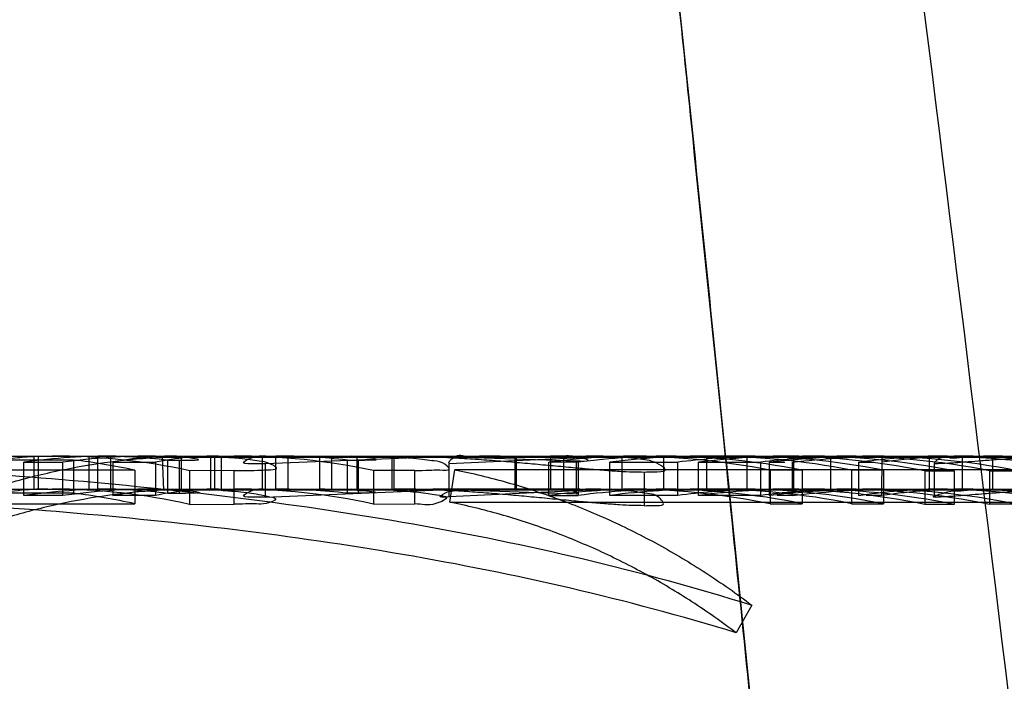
# Model space of a CAD drawing. Header units: millimetres. Extents: x 0 to 297, y 0 to 210.
# Tile 303 of 446: x 141.823 to 141.9034, y 161.3519 to 161.4059. Entities that reach past the tile are written whole.
import ezdxf

# ---------------------------------------------------------------- set-up
doc = ezdxf.new("R2010")
doc.units = ezdxf.units.MM
doc.header["$LTSCALE"] = 16.335
doc.layers.add('INTFCLR_144815', color=7, linetype='CONTINUOUS')

msp = doc.modelspace()

# ---------------------------------------------------------------- linework, layer by layer
at = {"layer": 'INTFCLR_144815', "color": 9, "linetype": 'Continuous'}
for p, q in [((141.7716501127, 161.3702885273), (141.936151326, 161.3702885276)), ((141.8304484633, 161.3675879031), (141.8304484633, 161.3702879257)), ((141.8449191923, 161.3675881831), (141.8449191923, 161.3702881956)), ((141.8663538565, 161.3702885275), (141.8663538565, 161.3675885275)), ((141.8674223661, 161.3675885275), (141.8674223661, 161.3702885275)), ((141.8721705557, 161.3702885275), (141.8721705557, 161.3675885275)), ((141.8755897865, 161.3675885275), (141.8755897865, 161.3702885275)), ((141.836031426, 161.3699501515), (141.836031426, 161.3672374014)), ((141.8506357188, 161.3699599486), (141.8506357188, 161.3672475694)), ((141.8977017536, 161.3669260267), (141.8977017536, 161.3696501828)), ((141.8404991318, 161.3663503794), (141.8404991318, 161.369095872)), ((141.8552703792, 161.3663746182), (141.8552703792, 161.3691192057)), ((141.8216636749, 161.3675885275), (141.830836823, 161.3675885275)), ((141.8340731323, 161.3675885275), (141.8357913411, 161.3675885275)), ((141.8359799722, 161.3675885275), (141.8444100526, 161.3675885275)), ((141.8479132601, 161.3675885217), (141.8553751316, 161.3675885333)), ((141.8687328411, 161.3675885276), (141.8567434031, 161.3675885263)), ((141.8692309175, 161.3675885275), (141.8741947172, 161.3675885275)), ((141.8749857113, 161.3675885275), (141.8792841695, 161.3675885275)), ((141.8815479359, 161.3675885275), (141.8866203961, 161.3675885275)), ((141.8869265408, 161.3675885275), (141.8971820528, 161.3675885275)), ((141.8992848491, 161.3675885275), (141.9090277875, 161.3675885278))]:
    msp.add_line(p, q, dxfattribs=at)
at = {"layer": 'INTFCLR_144815', "color": 6, "linetype": 'Continuous'}
for p, q in [((141.8241910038, 161.3675885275), (141.8241910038, 161.3702885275)), ((141.8245115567, 161.3702885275), (141.8245115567, 161.3675885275)), ((141.8286386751, 161.3702885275), (141.8286386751, 161.3675885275)), ((141.8293732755, 161.3675878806), (141.8293732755, 161.3702879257)), ((141.8304484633, 161.3702879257), (141.8297316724, 161.3702879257)), ((141.8361917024, 161.3701955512), (141.8304484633, 161.3702879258)), ((141.8346253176, 161.370204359), (141.8347362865, 161.3675074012)), ((141.8346253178, 161.370204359), (141.9214236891, 161.3702043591)), ((141.8359799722, 161.3702885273), (141.8394573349, 161.3701949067)), ((141.8361917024, 161.3701955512), (141.8361917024, 161.36749206)), ((141.8386149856, 161.3675885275), (141.8386149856, 161.3702885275)), ((141.8389155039, 161.3702885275), (141.8389155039, 161.3675885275)), ((141.8394573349, 161.3701949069), (141.8394573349, 161.3674913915)), ((141.8428088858, 161.3702885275), (141.8428088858, 161.3675885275)), ((141.8586810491, 161.3702885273), (141.843066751, 161.3696467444)), ((141.8439107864, 161.3675881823), (141.8439107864, 161.3702881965)), ((141.8449191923, 161.3702881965), (141.8439107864, 161.3702881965)), ((141.8505288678, 161.3701997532), (141.8449191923, 161.370288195)), ((141.8474810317, 161.3702803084), (141.847913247, 161.3702885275)), ((141.8474810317, 161.3702803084), (141.8474810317, 161.3675799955)), ((141.8484961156, 161.3701991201), (141.8475167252, 161.3702051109)), ((141.8484961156, 161.3701991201), (141.8475167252, 161.3702051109)), ((141.8553751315, 161.3702885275), (141.8484961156, 161.3701991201)), ((141.8484961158, 161.3674957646), (141.8484961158, 161.3701991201)), ((141.8535540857, 161.3701997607), (141.8501198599, 161.3702885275)), ((141.8505288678, 161.3701997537), (141.8505288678, 161.3674964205)), ((141.8505663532, 161.3675885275), (141.8505663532, 161.3702885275)), ((141.8533979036, 161.3702885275), (141.8533979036, 161.3675885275)), ((141.8535540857, 161.3701997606), (141.8535540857, 161.3674964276)), ((141.8567434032, 161.3702885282), (141.8684772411, 161.3698876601)), ((141.8580795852, 161.3696665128), (141.8712911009, 161.3702885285)), ((141.8634686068, 161.3675885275), (141.8634686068, 161.3702885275)), ((141.8687328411, 161.3702885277), (141.8635423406, 161.3702036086)), ((141.8648855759, 161.3702885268), (141.8635423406, 161.3702036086)), ((141.8648855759, 161.3702885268), (141.8635423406, 161.3702036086)), ((141.8635423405, 161.3702036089), (141.8635423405, 161.3675004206)), ((141.882378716, 161.3702414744), (141.8790796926, 161.3702414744)), ((141.8790796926, 161.370240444), (141.8790796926, 161.3675386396)), ((141.882378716, 161.3702414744), (141.882378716, 161.3675397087)), ((141.8892066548, 161.3702411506), (141.8861814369, 161.3702411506)), ((141.8861814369, 161.3702400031), (141.8861814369, 161.3675381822)), ((141.8892066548, 161.3702411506), (141.8892066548, 161.3675393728)), ((141.8934030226, 161.370260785), (141.8933829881, 161.3670625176)), ((141.8934030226, 161.370260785), (141.89727637, 161.370260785)), ((141.89727637, 161.3702606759), (141.89727637, 161.3675596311)), ((141.899947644, 161.3702885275), (141.899947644, 161.3675885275)), ((141.9024653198, 161.3675885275), (141.9024653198, 161.3702885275)), ((141.820628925, 161.3699666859), (141.8273805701, 161.3699666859)), ((141.8233352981, 161.3670613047), (141.8233352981, 161.369780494)), ((141.8233352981, 161.3697769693), (141.8265207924, 161.3697769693)), ((141.8265207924, 161.367057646), (141.8265207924, 161.3697769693)), ((141.8273805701, 161.3699616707), (141.8273805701, 161.3672493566)), ((141.8305944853, 161.369781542), (141.8305944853, 161.3670623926)), ((141.8305944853, 161.369781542), (141.8340738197, 161.369781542)), ((141.8340738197, 161.3697868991), (141.8340738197, 161.3670679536)), ((141.8350898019, 161.3699496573), (141.836031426, 161.3699501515)), ((141.8350898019, 161.3672368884), (141.8350898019, 161.3699496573)), ((141.8430667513, 161.3669224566), (141.8430667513, 161.3696467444)), ((141.8497541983, 161.3699598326), (141.8506357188, 161.3699599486)), ((141.8497541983, 161.3672474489), (141.8497541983, 161.3699598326)), ((141.8580795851, 161.3669429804), (141.8580795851, 161.3696665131)), ((141.8686068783, 161.3697861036), (141.8662027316, 161.3697861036)), ((141.8662027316, 161.3670669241), (141.8662027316, 161.3697859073)), ((141.8684772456, 161.3671725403), (141.8684772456, 161.36988766)), ((141.8686068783, 161.3697862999), (141.8686068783, 161.3670673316)), ((141.8711793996, 161.367063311), (141.8711793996, 161.3697824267)), ((141.8711793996, 161.3697792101), (141.876749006, 161.3697792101)), ((141.876749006, 161.3670599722), (141.876749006, 161.3697792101)), ((141.878428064, 161.3670641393), (141.878428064, 161.3697832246)), ((141.878428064, 161.3697801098), (141.8835235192, 161.3697801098)), ((141.8835235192, 161.3670609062), (141.8835235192, 161.3697801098)), ((141.8842405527, 161.367065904), (141.8842405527, 161.3697849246)), ((141.8842405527, 161.3697770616), (141.8854917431, 161.3697770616)), ((141.8861171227, 161.3670577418), (141.8861171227, 161.3697770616)), ((141.8915064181, 161.3697745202), (141.8915064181, 161.3670551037)), ((141.8915064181, 161.3697745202), (141.8927573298, 161.3697745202)), ((141.8324092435, 161.3691381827), (141.8220847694, 161.3691381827)), ((141.8324092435, 161.3691381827), (141.8324092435, 161.3663943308)), ((141.8404991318, 161.369095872), (141.8368661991, 161.3690859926)), ((141.8368661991, 161.3690859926), (141.8368661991, 161.3663401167)), ((141.8552703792, 161.3691192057), (141.8518845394, 161.3691093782)), ((141.8518845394, 161.3691093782), (141.8518845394, 161.3663644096)), ((141.8581189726, 161.3665126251), (141.8585216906, 161.3691722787)), ((141.9490168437, 161.3691722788), (141.8585216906, 161.3691722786)), ((141.8740001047, 161.3689813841), (141.8740001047, 161.3662314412)), ((141.8868959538, 161.3691283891), (141.8842914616, 161.3691283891)), ((141.8842914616, 161.36912174), (141.8842914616, 161.3663772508)), ((141.8868959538, 161.3691283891), (141.8868959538, 161.3663841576)), ((141.8909228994, 161.36913509), (141.8909228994, 161.3663911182)), ((141.8935273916, 161.3691283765), (141.8909228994, 161.3691283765)), ((141.8935273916, 161.3691283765), (141.8935273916, 161.3663841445)), ((141.8969023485, 161.3690773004), (141.8969023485, 161.3663310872)), ((141.8969023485, 161.3690770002), (141.8993064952, 161.3690770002)), ((141.8993064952, 161.3690770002), (141.8993064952, 161.3663307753)), ((141.902186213, 161.3690890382), (141.9044567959, 161.3690890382)), ((141.902186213, 161.3690864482), (141.902186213, 161.36634059)), ((141.8273805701, 161.3672545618), (141.820628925, 161.3672545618)), ((141.8265207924, 161.367057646), (141.8233352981, 161.367057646)), ((141.8293732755, 161.3675878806), (141.8304484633, 161.3675878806)), ((141.8361917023, 161.3674920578), (141.8304484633, 161.3675879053)), ((141.8340738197, 161.3670623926), (141.8305944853, 161.3670623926)), ((141.830836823, 161.3675885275), (141.8340731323, 161.3675885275)), ((141.921551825, 161.3675074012), (141.8347362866, 161.3675074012)), ((141.836031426, 161.3672374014), (141.8350898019, 161.3672368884)), ((141.8357913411, 161.3675885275), (141.8359799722, 161.3675885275)), ((141.8394573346, 161.3674913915), (141.835979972, 161.3675885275)), ((141.8430667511, 161.3669224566), (141.8586810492, 161.3675885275)), ((141.8439107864, 161.3675881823), (141.8449191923, 161.3675881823)), ((141.8444100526, 161.3675885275), (141.8479132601, 161.3675885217)), ((141.8449191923, 161.3675881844), (141.8505288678, 161.3674964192)), ((141.8474238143, 161.3675644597), (141.8484961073, 161.3674957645)), ((141.8474238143, 161.3675644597), (141.8484961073, 161.3674957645)), ((141.84791326, 161.3675885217), (141.8474810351, 161.3675799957)), ((141.8484961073, 161.3674957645), (141.8553751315, 161.3675885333)), ((141.8506357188, 161.3672475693), (141.8497541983, 161.3672474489)), ((141.8535540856, 161.3674964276), (141.8501198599, 161.3675885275)), ((141.8553751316, 161.3675885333), (141.8567434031, 161.3675885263)), ((141.8684772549, 161.3671725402), (141.8567434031, 161.3675885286)), ((141.8712911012, 161.3675885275), (141.8580795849, 161.3669429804)), ((141.863492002, 161.3675098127), (141.8644293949, 161.3675863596)), ((141.863492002, 161.3675098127), (141.8644293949, 161.3675863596)), ((141.8635423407, 161.3675004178), (141.8687328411, 161.3675885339)), ((141.8662027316, 161.3670671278), (141.8686068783, 161.3670671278)), ((141.8687328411, 161.3675885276), (141.8692309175, 161.3675885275)), ((141.876749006, 161.3670599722), (141.8711793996, 161.3670599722)), ((141.8741947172, 161.3675885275), (141.8749857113, 161.3675885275)), ((141.8835235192, 161.3670609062), (141.878428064, 161.3670609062)), ((141.8790796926, 161.3675397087), (141.882378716, 161.3675397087)), ((141.8792841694, 161.3675885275), (141.8815479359, 161.3675885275)), ((141.8861171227, 161.3670577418), (141.8848662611, 161.3670577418)), ((141.8861814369, 161.3675393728), (141.8892066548, 161.3675393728)), ((141.8866203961, 161.3675885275), (141.8869265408, 161.3675885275)), ((141.8933829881, 161.3670551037), (141.8921322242, 161.3670551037)), ((141.89727637, 161.3675597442), (141.8934030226, 161.3675597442)), ((141.8971820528, 161.3675885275), (141.8992848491, 161.3675885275)), ((141.8220847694, 161.3663943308), (141.8324092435, 161.3663943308)), ((141.8368661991, 161.3663401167), (141.8404991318, 161.3663503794)), ((141.8518845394, 161.3663644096), (141.8552703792, 161.3663746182)), ((141.8581189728, 161.3665126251), (141.948551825, 161.3665126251)), ((141.8842914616, 161.3663841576), (141.8868959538, 161.3663841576)), ((141.8909228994, 161.3663841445), (141.8935273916, 161.3663841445)), ((141.8993064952, 161.3663307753), (141.8969023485, 161.3663307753)), ((141.9044567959, 161.3663432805), (141.902186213, 161.3663432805)), ((141.8827812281, 161.3581111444), (141.8815016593, 161.3558512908))]:
    msp.add_line(p, q, dxfattribs=at)
for centre, radius, start, end in [((141.8308418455, 161.3145802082), 0.0557083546, 90.0051656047, 97.74400581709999), ((141.8256350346, 161.3172479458), 0.0530405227, 77.77531255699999, 89.9900392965), ((141.8340724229, 161.3146766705), 0.0556118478, 89.99926914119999, 97.8044007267), ((141.8291145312, 161.3174419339), 0.0528466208, 83.5077869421, 89.7194708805), ((141.835815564, 161.3434396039), 0.0268491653, 90.0516917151, 101.2131780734), ((141.8392549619, 161.3432895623), 0.0269988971, 90.02176697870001, 101.0637060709), ((141.8404743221, 161.3144993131), 0.0557891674, 78.19841133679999, 89.99218428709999), ((141.8437170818, 161.3146850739), 0.0556034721, 83.76685411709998, 89.8003995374), ((141.8741974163, 161.3064570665), 0.0638314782, 90.00242283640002, 97.19500553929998), ((141.8765968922, 161.3064818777), 0.0638066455, 90.00100693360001, 97.19359067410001), ((141.8792865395, 161.305103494), 0.0651850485, 90.00208323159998, 97.14444278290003), ((141.8723076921, 161.3081683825), 0.0621201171, 78.8771953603, 89.99564603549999), ((141.8749747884, 161.3081143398), 0.0621742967, 78.94577517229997, 89.98993415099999), ((141.8848277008, 161.3051367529), 0.065151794, 92.15419323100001, 97.122896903), ((141.8866223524, 161.3035953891), 0.06669315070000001, 90.0016807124, 97.0575090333), ((141.8790082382, 161.3081787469), 0.0621097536, 78.9402808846, 89.9957251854), ((141.8815815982, 161.3051744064), 0.0651141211, 89.99994679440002, 92.2020404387), ((141.8815368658, 161.3081032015), 0.0621854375, 78.8826590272, 89.9898002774), ((141.8916896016, 161.3035976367), 0.066690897, 92.13365335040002, 97.0333309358), ((141.8935829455, 161.2833833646), 0.08690518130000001, 90.00281966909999, 96.1712786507), ((141.8845212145, 161.3064070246), 0.06388147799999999, 78.824560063, 89.99618879), ((141.8955932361, 161.2835807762), 0.0867077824, 91.4474287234, 96.2742685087), ((141.8887237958, 161.3036628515), 0.066625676, 89.99994221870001, 92.1868717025), ((141.8869165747, 161.3063483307), 0.0639402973, 78.82692523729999, 89.99106950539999), ((141.8897211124, 161.305061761), 0.0652267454, 78.9827873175, 89.99682514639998), ((141.899030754, 161.3157519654), 0.05453697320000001, 91.84345059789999, 97.9302591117), ((141.8920135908, 161.3050124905), 0.0652761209, 79.0107852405, 89.99253681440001), ((141.9008092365, 161.3156381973), 0.0546503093, 90.0049476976, 97.80988459), ((141.8971790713, 161.3035606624), 0.06672784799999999, 79.148038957, 89.9974399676), ((141.8992890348, 161.30364469), 0.0666439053, 79.16896510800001, 90.00359850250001), ((141.8215817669, 161.3194173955), 0.0508758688, 77.7122491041, 83.4552302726), ((141.8253129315, 161.34480855), 0.0227802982, 90.068262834, 102.2711624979), ((141.8308391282, 161.31392784), 0.05366067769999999, 90.0024613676, 98.03849664), ((141.8256318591, 161.3164241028), 0.0511646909, 77.3160801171, 89.9861180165), ((141.8340755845, 161.3139374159), 0.053651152, 90.00261883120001, 98.0949087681), ((141.8215951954, 161.3186164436), 0.0489758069, 77.24375898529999, 83.21597154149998), ((141.8291149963, 161.3166560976), 0.050932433, 83.2632107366, 89.70945100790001), ((141.839269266, 161.3414127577), 0.0261760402, 90.05376148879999, 101.448173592), ((141.8404735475, 161.313797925), 0.0537908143, 77.75240525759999, 89.9910688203), ((141.8437171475, 161.3139929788), 0.0535955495, 83.53242753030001, 89.7929918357), ((141.8741959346, 161.3060843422), 0.0615041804, 90.00113414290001, 97.4673909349), ((141.8765986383, 161.3060587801), 0.06152976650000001, 90.0026701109, 97.4629158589), ((141.8792852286, 161.3047775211), 0.0628110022, 90.000966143, 97.41476053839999), ((141.8723117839, 161.307747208), 0.059841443, 78.4519051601, 89.99939791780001), ((141.8749918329, 161.3078241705), 0.0597643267, 78.5107551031, 90.00586872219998), ((141.8848295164, 161.3047675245), 0.0628210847, 92.2358127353, 97.3902802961), ((141.886621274, 161.3033209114), 0.0642676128, 90.00078267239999, 97.3243305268), ((141.8790122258, 161.3077563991), 0.05983224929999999, 78.5175428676, 89.99938104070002), ((141.8815816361, 161.3048258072), 0.0627627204, 89.9999794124, 92.2846173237), ((141.8815541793, 161.3078149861), 0.05977351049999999, 78.44495569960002, 90.0059845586), ((141.8916910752, 161.3032882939), 0.0643002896, 92.21433308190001, 97.2975430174), ((141.8935812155, 161.283858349), 0.0837301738, 90.0017427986, 96.4050594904), ((141.8845268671, 161.3060653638), 0.0615232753, 78.39570776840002, 90.0013069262), ((141.8955943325, 161.2840023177), 0.083586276, 91.5022466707, 96.51033138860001), ((141.8887238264, 161.3033692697), 0.0642192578, 89.9999674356, 92.2688874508), ((141.886934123, 161.306125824), 0.0614626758, 78.38709285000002, 90.0070681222), ((141.8897276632, 161.3047793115), 0.0628093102, 78.5592067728, 90.002678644), ((141.8990247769, 161.3150851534), 0.0525035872, 91.90834275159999, 98.2328818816), ((141.8920302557, 161.3048332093), 0.0627552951, 78.5790645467, 90.00745214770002), ((141.9008159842, 161.3148138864), 0.0527747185, 90.0124493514, 98.0966838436), ((141.8971866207, 161.3033444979), 0.0642441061, 78.7299455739, 90.0040738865), ((141.8992936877, 161.3033961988), 0.06419231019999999, 78.7542677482, 90.0078890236)]:
    msp.add_arc(centre, radius, start, end, dxfattribs=at)
at = {"layer": 'INTFCLR_144815', "color": 7, "linetype": 'Continuous'}
for points, knots in [([(141.8250305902, 161.9152143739), (141.8246603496, 161.915221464), (141.8244328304, 161.914167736), (141.8242833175, 161.9131954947), (141.8242009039, 161.9120479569), (141.8241514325, 161.9107675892), (141.8241351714, 161.9093628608), (141.824147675, 161.907766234), (141.8241838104, 161.9061214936), (141.8242336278, 161.9046226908), (141.8242881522, 161.9032723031), (141.8243440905, 161.9020406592), (141.8244153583, 161.9006263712), (141.824498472, 161.8991231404), (141.8245922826, 161.8975486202), (141.8246971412, 161.8958930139), (141.8248226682, 161.894019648), (141.8249730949, 161.8918911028), (141.8251442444, 161.8895858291), (141.8253384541, 161.8870793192), (141.8255587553, 161.8843433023), (141.8258070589, 161.8813691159), (141.8260870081, 161.8781211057), (141.8264061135, 161.8745246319), (141.8267687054, 161.8705506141), (141.8271733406, 161.8662261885), (141.8276262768, 161.8614928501), (141.8281528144, 161.856105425), (141.8287366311, 161.8502518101), (141.8293864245, 161.8438501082), (141.8301145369, 161.836787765), (141.8309610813, 161.8286981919), (141.831914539, 161.8197105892), (141.8329976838, 161.8096203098), (141.8342211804, 161.7983416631), (141.8356306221, 161.7854663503), (141.837224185, 161.7710180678), (141.8390338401, 161.7547080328), (141.8410736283, 161.7364018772), (141.8433118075, 161.7163643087), (141.8457411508, 161.694626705), (141.8483145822, 161.6715718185), (141.8510468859, 161.6470236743), (141.8538919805, 161.6213514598), (141.8568379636, 161.5946192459), (141.8598625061, 161.5669874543), (141.8629837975, 161.5382466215), (141.866217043, 161.5082083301), (141.8695345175, 161.4770787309), (141.8728878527, 161.4452721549), (141.8762614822, 161.4129087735), (141.8796812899, 161.379707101), (141.8831930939, 161.3451746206), (141.8855490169, 161.321692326), (141.8867469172, 161.3096670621)], [0, 0, 0, 0, 0.0018241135, 0.0035894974, 0.0055257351, 0.007293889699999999, 0.0099553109, 0.0124245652, 0.0151646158, 0.018057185, 0.0198119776, 0.0218218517, 0.0241304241, 0.0267874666, 0.0292379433, 0.0319001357, 0.0349591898, 0.03848668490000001, 0.0424113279, 0.0463460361, 0.0508705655, 0.0559323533, 0.0610476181, 0.0669293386, 0.0737179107, 0.0807046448, 0.0883241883, 0.0971404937, 0.1073691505, 0.1173017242, 0.128836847, 0.1423421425, 0.1573679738, 0.1733575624, 0.1923316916, 0.213251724, 0.2371593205, 0.2639344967, 0.2940868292, 0.3278922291, 0.363251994, 0.4018313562, 0.4421642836, 0.4849211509, 0.5290650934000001, 0.5746424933, 0.6218463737, 0.6714728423, 0.7234636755, 0.776056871, 0.8290181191, 0.8837472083, 0.9404712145, 1, 1, 1, 1]), ([(141.8867469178, 161.3096670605), (141.8856553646, 161.3206201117), (141.8835933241, 161.341189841), (141.8806483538, 161.3702074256), (141.8780274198, 161.395771), (141.8756845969, 161.4184198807), (141.8735777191, 161.438630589), (141.8716817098, 161.4566946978), (141.8699548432, 161.4730480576), (141.8683629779, 161.4880428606), (141.8669003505, 161.5017544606), (141.8655775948, 161.5141024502), (141.8644017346, 161.5250390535), (141.8633484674, 161.5348037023), (141.8624043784, 161.5435317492), (141.8615615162, 161.551306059), (141.8608075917, 161.5582455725), (141.8601289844, 161.5644803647), (141.8595225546, 161.5700427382), (141.8589700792, 161.5751027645), (141.8584758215, 161.5796235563), (141.8580328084, 161.5836707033), (141.8576308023, 161.5873394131), (141.8572654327, 161.5906705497), (141.8569316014, 161.5937113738), (141.8566302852, 161.5964539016), (141.856354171, 161.5989652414), (141.8561008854, 161.6012673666), (141.8558693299, 161.6033707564), (141.855649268, 161.6053686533), (141.8554433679, 161.607236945), (141.8552703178, 161.6088064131), (141.8550903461, 161.6104380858), (141.8549668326, 161.6115574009), (141.8548857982, 161.612291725)], [0, 0, 0, 0, 0.1085181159, 0.2038078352, 0.2875461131, 0.3618636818, 0.4282885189, 0.487877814, 0.5409311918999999, 0.5904083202, 0.6365382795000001, 0.6768771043, 0.7128403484, 0.7449807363, 0.7737025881, 0.7993897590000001, 0.8220747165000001, 0.8425199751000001, 0.8612199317, 0.8772376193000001, 0.8927018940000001, 0.9060547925, 0.9173756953, 0.9290872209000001, 0.9390925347, 0.9475344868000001, 0.9562877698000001, 0.964000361, 0.9703674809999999, 0.9771498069, 0.9838162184, 0.9888979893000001, 0.9927165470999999, 1, 1, 1, 1])]:
    msp.add_open_spline(points, degree=3, knots=knots, dxfattribs=at)
at = {"layer": 'INTFCLR_144815', "color": 9, "linetype": 'Continuous'}
msp.add_open_spline([(141.9654921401, 160.7740740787), (141.9573736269, 160.8606663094), (141.9383693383, 161.0521890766), (141.9056375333, 161.3424630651), (141.8675142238, 161.6363556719), (141.8394327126, 161.8251471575), (141.8250305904, 161.9152143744)], degree=3, knots=[0, 0, 0, 0, 0.2268957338, 0.5020939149, 0.7620442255, 1, 1, 1, 1], dxfattribs=at)
at = {"layer": 'INTFCLR_144815', "color": 6, "linetype": 'Continuous'}
for points, knots in [([(141.7716501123, 161.3702885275), (141.7809290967, 161.3702808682), (141.7995125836, 161.3700921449), (141.8273945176, 161.3686102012), (141.855352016, 161.3652222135), (141.8737012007, 161.3609544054), (141.8827812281, 161.3581111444)], [0, 0, 0, 0, 0.2481974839, 0.4967363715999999, 0.7464265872, 1, 1, 1, 1]), ([(141.8103657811, 161.3632953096), (141.8116292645, 161.3639753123), (141.8141919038, 161.3652414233), (141.8181491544, 161.3668526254), (141.8221861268, 161.368163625), (141.8262873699, 161.3691714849), (141.8304378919, 161.3698707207), (141.833227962, 161.3701276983), (141.8346253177, 161.370204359)], [0, 0, 0, 0, 0.1693161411, 0.3369560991, 0.5037653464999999, 0.6697343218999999, 0.8348603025, 1, 1, 1, 1]), ([(141.8204712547, 161.3697872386), (141.8210445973, 161.3699067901), (141.8221541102, 161.3700967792), (141.8237635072, 161.3702556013), (141.8247941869, 161.3702885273), (141.8252857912, 161.3702885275)], [0, 0, 0, 0, 0.3624100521, 0.6957995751, 1, 1, 1, 1]), ([(141.836031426, 161.3699501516), (141.8363036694, 161.3699501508), (141.836724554, 161.3699562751), (141.8382734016, 161.369951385), (141.8366654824, 161.3701666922), (141.8361917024, 161.3701955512)], [0, 0, 0, 0, 0.2729707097, 0.5240738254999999, 1, 1, 1, 1]), ([(141.836031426, 161.3699501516), (141.8363036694, 161.3699501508), (141.836724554, 161.3699562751), (141.8382734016, 161.369951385), (141.8366654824, 161.3701666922), (141.8361917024, 161.3701955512)], [0, 0, 0, 0, 0.2729707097, 0.5240738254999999, 1, 1, 1, 1]), ([(141.8404991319, 161.3690958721), (141.8407444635, 161.3690963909), (141.8413760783, 161.3690988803), (141.8423383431, 161.3691087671), (141.8431080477, 161.3691641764), (141.8444035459, 161.3691969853), (141.8431187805, 161.369833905), (141.8424294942, 161.3698784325), (141.8415539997, 161.3700221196), (141.8405959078, 161.3701148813), (141.8398691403, 161.3701701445), (141.8394573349, 161.3701949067)], [0, 0, 0, 0, 0.0902067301, 0.2354562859, 0.3345509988, 0.4271454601, 0.5349232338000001, 0.6418525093, 0.7332948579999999, 0.8483088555, 1, 1, 1, 1]), ([(141.843066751, 161.3696467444), (141.8428000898, 161.3696489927), (141.842336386, 161.3696822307), (141.8408395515, 161.3695899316), (141.8423228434, 161.3704314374), (141.8432352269, 161.3702260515), (141.8440940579, 161.3702885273), (141.8444100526, 161.3702885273)], [0, 0, 0, 0, 0.1589747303, 0.3546652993, 0.5061771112, 0.8116208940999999, 1, 1, 1, 1]), ([(141.8506357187, 161.3699599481), (141.8508952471, 161.3699604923), (141.8512742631, 161.3699611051), (141.8525766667, 161.3699815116), (141.8512097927, 161.3701727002), (141.8508106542, 161.3701835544), (141.8505288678, 161.3701997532)], [0, 0, 0, 0, 0.2483126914, 0.4809943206, 0.7299466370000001, 1, 1, 1, 1]), ([(141.8552703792, 161.3691192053), (141.8556607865, 161.3691206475), (141.8563846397, 161.369106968), (141.8571634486, 161.3691924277), (141.8584451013, 161.3690580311), (141.8574185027, 161.369910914), (141.8567000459, 161.3698604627), (141.8558080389, 161.3700267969), (141.8547861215, 161.3701141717), (141.8540020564, 161.3701741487), (141.8535540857, 161.3701997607)], [0, 0, 0, 0, 0.1547860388, 0.2686957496, 0.3713332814, 0.4725469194, 0.5901461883, 0.6892488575, 0.8221027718, 1, 1, 1, 1]), ([(141.8536132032, 161.3702885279), (141.8542030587, 161.370288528), (141.8554162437, 161.3702735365), (141.8572447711, 161.3702115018), (141.8590874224, 161.3701151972), (141.8609109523, 161.3699925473), (141.8627016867, 161.3698506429), (141.8644430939, 161.36969839), (141.8661380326, 161.369542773), (141.8677614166, 161.3693922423), (141.8692890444, 161.3692528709), (141.8706768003, 161.3691380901), (141.8719170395, 161.36905095), (141.8730107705, 161.3689940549), (141.8736875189, 161.3689831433), (141.8740000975, 161.3689813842)], [0, 0, 0, 0, 0.0865907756, 0.1780905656, 0.2685651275, 0.3574485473, 0.4463816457, 0.5322644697, 0.6140607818, 0.6962449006, 0.7715996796, 0.8392473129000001, 0.9006583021, 0.9541127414, 1, 1, 1, 1]), ([(141.8622260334, 161.3702885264), (141.8618835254, 161.3702885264), (141.8612446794, 161.3702742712), (141.8603716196, 161.3702807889), (141.8593992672, 161.3701247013), (141.8587283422, 161.3705903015), (141.8578965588, 161.3696676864), (141.8580795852, 161.3696665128)], [0, 0, 0, 0, 0.2337052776, 0.4342041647, 0.6022895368, 0.8751120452, 1, 1, 1, 1]), ([(141.8684772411, 161.3698876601), (141.868792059, 161.3698897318), (141.8699750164, 161.3698211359), (141.8681947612, 161.3703618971), (141.8674020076, 161.3702563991), (141.8666298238, 161.3702885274), (141.8663493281, 161.3702885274)], [0, 0, 0, 0, 0.2322448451, 0.4608126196, 0.7930795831, 1, 1, 1, 1]), ([(141.8684772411, 161.3698876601), (141.868792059, 161.3698897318), (141.8699750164, 161.3698211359), (141.8681947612, 161.3703618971), (141.8674020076, 161.3702563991), (141.8666298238, 161.3702885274), (141.8663493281, 161.3702885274)], [0, 0, 0, 0, 0.2322448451, 0.4608126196, 0.7930795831, 1, 1, 1, 1]), ([(141.8740000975, 161.3689813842), (141.8742505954, 161.3689838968), (141.8747298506, 161.3690033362), (141.8763125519, 161.3689971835), (141.8747191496, 161.3699302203), (141.8738428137, 161.3699865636), (141.8728837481, 161.370136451), (141.8718204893, 161.3702149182), (141.8705816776, 161.3702768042), (141.8697029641, 161.3702885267), (141.8692309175, 161.3702885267)], [0, 0, 0, 0, 0.0889692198, 0.2033571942, 0.3555576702, 0.4498791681, 0.5608381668, 0.6876371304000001, 0.8323518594, 1, 1, 1, 1]), ([(141.9032441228, 161.3702885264), (141.9028257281, 161.3702885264), (141.902041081, 161.3702824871), (141.9009356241, 161.3702305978), (141.8999972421, 161.3702091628), (141.8989575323, 161.3699942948), (141.8983400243, 161.3704313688), (141.8975820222, 161.3696509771), (141.8977017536, 161.3696501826)], [0, 0, 0, 0, 0.2196348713, 0.4124362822, 0.5784636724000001, 0.7194420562, 0.9371460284, 1, 1, 1, 1]), ([(141.9104997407, 161.3702885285), (141.9099519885, 161.3702885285), (141.9088260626, 161.3702776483), (141.9071843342, 161.3702313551), (141.9056037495, 161.370160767), (141.9041478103, 161.3700763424), (141.9027993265, 161.3699842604), (141.9015838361, 161.3698927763), (141.9005372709, 161.3698115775), (141.8996486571, 161.369744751), (141.8987272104, 161.3696826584), (141.8980891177, 161.3696531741), (141.8977017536, 161.3696501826)], [0, 0, 0, 0, 0.1282079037, 0.2635304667, 0.3843980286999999, 0.4985180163, 0.6048747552, 0.7007578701, 0.78382106, 0.8505738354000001, 0.9093301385, 1, 1, 1, 1]), ([(141.8585216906, 161.3691722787), (141.8599645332, 161.3688809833), (141.8628318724, 161.3681865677), (141.8670503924, 161.3668121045), (141.8711754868, 161.3651125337), (141.8751913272, 161.3630970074), (141.8790808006, 161.360771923), (141.8815646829, 161.359029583), (141.8827812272, 161.3581111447)], [0, 0, 0, 0, 0.1642768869, 0.328872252, 0.4947033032, 0.6617291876, 0.8298803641, 1, 1, 1, 1]), ([(141.8815016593, 161.3558512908), (141.8725542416, 161.358595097), (141.8544566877, 161.3627132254), (141.8268627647, 161.3659736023), (141.7992706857, 161.3674004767), (141.7808566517, 161.3675806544), (141.7716501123, 161.3675885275)], [0, 0, 0, 0, 0.2524479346, 0.5018346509, 0.7507678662, 1, 1, 1, 1]), ([(141.8347362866, 161.3675074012), (141.8333881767, 161.3674334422), (141.8306970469, 161.3671854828), (141.8266945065, 161.366510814), (141.822740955, 161.3655387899), (141.8188506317, 161.3642749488), (141.8150385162, 161.3627224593), (141.812570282, 161.3615028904), (141.8113536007, 161.3608480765)], [0, 0, 0, 0, 0.1652943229, 0.3305000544, 0.4964943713, 0.6632805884, 0.8308415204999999, 1, 1, 1, 1]), ([(141.8305944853, 161.3670568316), (141.8311684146, 161.3671744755), (141.8323188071, 161.3673712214), (141.8340549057, 161.3675490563), (141.8352134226, 161.3675885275), (141.8357913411, 161.3675885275)], [0, 0, 0, 0, 0.3359343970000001, 0.6686207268, 1, 1, 1, 1]), ([(141.8361917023, 161.3674920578), (141.8364367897, 161.3674765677), (141.8368544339, 161.3674552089), (141.8384386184, 161.3672409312), (141.836583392, 161.3672374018), (141.8360314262, 161.3672374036)], [0, 0, 0, 0, 0.2330693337, 0.4761454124, 1, 1, 1, 1]), ([(141.8394573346, 161.3674913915), (141.8398345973, 161.3674678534), (141.8405323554, 161.3674162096), (141.8414740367, 161.3673155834), (141.8423833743, 161.3671919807), (141.8430358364, 161.3670420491), (141.8443229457, 161.3668020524), (141.8430477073, 161.3663262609), (141.8420484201, 161.3664108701), (141.8411099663, 161.3663517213), (141.8404991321, 161.3663503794)], [0, 0, 0, 0, 0.1417229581, 0.2610483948, 0.3595769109, 0.4718119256, 0.5644936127, 0.6726849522, 0.7709780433, 1, 1, 1, 1]), ([(141.8430667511, 161.3669224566), (141.8427956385, 161.3669248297), (141.8423323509, 161.3669608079), (141.8408528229, 161.3668627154), (141.8422847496, 161.3677412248), (141.8432164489, 161.3675204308), (141.8440870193, 161.3675885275), (141.8444100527, 161.3675885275)], [0, 0, 0, 0, 0.1610004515, 0.3541164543, 0.4999037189, 0.8081737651, 1, 1, 1, 1]), ([(141.8505288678, 161.3674964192), (141.8507833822, 161.3674812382), (141.8511915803, 161.3674538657), (141.8527026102, 161.3673086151), (141.8511033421, 161.3672485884), (141.8506357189, 161.3672475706)], [0, 0, 0, 0, 0.2622177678, 0.5190768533, 1, 1, 1, 1]), ([(141.8505288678, 161.3674964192), (141.8507833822, 161.3674812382), (141.8511915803, 161.3674538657), (141.8527026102, 161.3673086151), (141.8511033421, 161.3672485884), (141.8506357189, 161.3672475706)], [0, 0, 0, 0, 0.2622177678, 0.5190768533, 1, 1, 1, 1]), ([(141.8535540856, 161.3674964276), (141.8539204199, 161.3674746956), (141.8545904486, 161.3674283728), (141.8555097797, 161.3673366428), (141.8563460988, 161.3672401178), (141.8570064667, 161.3670961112), (141.8583403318, 161.3669968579), (141.8565317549, 161.366084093), (141.8558385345, 161.3663767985), (141.8552703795, 161.3663746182)], [0, 0, 0, 0, 0.1554252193, 0.2832177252, 0.3956465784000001, 0.4987584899, 0.6139966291, 0.7593692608, 1, 1, 1, 1]), ([(141.8740001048, 161.3662314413), (141.8736787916, 161.3662333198), (141.8730070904, 161.3662449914), (141.8719248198, 161.3663033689), (141.8707059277, 161.3663919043), (141.8695934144, 161.3664872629), (141.8686214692, 161.3665766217), (141.8678156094, 161.3666532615), (141.8669587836, 161.3667358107), (141.8660858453, 161.3668192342), (141.8652287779, 161.3669011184), (141.8643836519, 161.3669806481), (141.8635278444, 161.3670590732), (141.862648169, 161.3671368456), (141.8617536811, 161.3672122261), (141.8608578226, 161.3672825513), (141.8599603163, 161.3673476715), (141.8590544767, 161.3674071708), (141.8581371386, 161.3674601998), (141.8572106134, 161.3675057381), (141.8562831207, 161.3675423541), (141.8553675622, 161.3675690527), (141.854478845, 161.3675849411), (141.8538970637, 161.3675885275), (141.8536132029, 161.3675885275)], [0, 0, 0, 0, 0.0471605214, 0.0985816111, 0.1590546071, 0.2265271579, 0.2624618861, 0.3023104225, 0.345338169, 0.3888020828, 0.4310168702, 0.4717043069, 0.513390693, 0.5571514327, 0.6013192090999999, 0.645141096, 0.6890419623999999, 0.733393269, 0.7783780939, 0.8239045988, 0.8695432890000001, 0.9146116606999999, 0.9583372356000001, 1, 1, 1, 1]), ([(141.8580795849, 161.3669429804), (141.8578309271, 161.3669446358), (141.8569281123, 161.3668238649), (141.8580769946, 161.3675114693), (141.8588386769, 161.3674216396), (141.859862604, 161.3675492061), (141.8609933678, 161.3675735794), (141.8617772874, 161.3675885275), (141.8622260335, 161.3675885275)], [0, 0, 0, 0, 0.1293862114, 0.255356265, 0.4047414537, 0.5939282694, 0.7665052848, 1, 1, 1, 1]), ([(141.8580795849, 161.3669429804), (141.8578309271, 161.3669446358), (141.8569281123, 161.3668238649), (141.8580769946, 161.3675114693), (141.8588386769, 161.3674216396), (141.859862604, 161.3675492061), (141.8609933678, 161.3675735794), (141.8617772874, 161.3675885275), (141.8622260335, 161.3675885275)], [0, 0, 0, 0, 0.1293862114, 0.255356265, 0.4047414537, 0.5939282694, 0.7665052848, 1, 1, 1, 1]), ([(141.8663493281, 161.3675885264), (141.8666335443, 161.3675885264), (141.867215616, 161.3675214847), (141.8677408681, 161.3677321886), (141.8687019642, 161.3671740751), (141.8684772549, 161.3671725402)], [0, 0, 0, 0, 0.3796304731, 0.6998464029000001, 1, 1, 1, 1]), ([(141.8663493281, 161.3675885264), (141.8666335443, 161.3675885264), (141.867215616, 161.3675214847), (141.8677408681, 161.3677321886), (141.8687019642, 161.3671740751), (141.8684772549, 161.3671725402)], [0, 0, 0, 0, 0.3796304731, 0.6998464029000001, 1, 1, 1, 1]), ([(141.8740001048, 161.3662314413), (141.8742634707, 161.3662341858), (141.8746928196, 161.366276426), (141.8759412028, 161.366170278), (141.8750035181, 161.3671914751), (141.8742186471, 161.3671942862), (141.8733475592, 161.3673810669), (141.8723541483, 161.3674696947), (141.8712084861, 161.3675515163), (141.8701520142, 161.3675830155), (141.8694742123, 161.3675885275), (141.8692309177, 161.3675885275)], [0, 0, 0, 0, 0.09566553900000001, 0.188682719, 0.3003926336, 0.3896186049, 0.4951509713, 0.6160139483, 0.7538281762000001, 0.9116300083, 1, 1, 1, 1]), ([(141.8977017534, 161.3669260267), (141.8973180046, 161.3669286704), (141.8989006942, 161.3674638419), (141.8996034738, 161.3674223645), (141.9007218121, 161.367537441), (141.9019000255, 161.3675728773), (141.902781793, 161.3675885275), (141.9032441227, 161.3675885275)], [0, 0, 0, 0, 0.2043179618, 0.3554328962, 0.5349269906, 0.7538493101, 1, 1, 1, 1]), ([(141.8977017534, 161.3669260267), (141.8973180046, 161.3669286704), (141.8989006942, 161.3674638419), (141.8996034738, 161.3674223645), (141.9007218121, 161.367537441), (141.9019000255, 161.3675728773), (141.902781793, 161.3675885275), (141.9032441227, 161.3675885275)], [0, 0, 0, 0, 0.2043179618, 0.3554328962, 0.5349269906, 0.7538493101, 1, 1, 1, 1]), ([(141.9104997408, 161.3675885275), (141.9099497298, 161.3675885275), (141.9088535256, 161.3675774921), (141.907245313, 161.3675312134), (141.9057307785, 161.3674624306), (141.9043339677, 161.3673802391), (141.903045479, 161.3672908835), (141.9018615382, 161.3672001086), (141.900801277, 161.3671147), (141.8998650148, 161.3670406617), (141.8988484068, 161.3669665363), (141.8981350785, 161.3669295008), (141.8977017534, 161.3669260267)], [0, 0, 0, 0, 0.1287220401, 0.2565441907, 0.3765153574, 0.4835281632, 0.5840053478, 0.6787877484, 0.7614232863, 0.8329499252, 0.8985833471, 1, 1, 1, 1]), ([(141.8815016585, 161.3558512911), (141.8803278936, 161.3567374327), (141.8779318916, 161.3584180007), (141.8741806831, 161.3606599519), (141.8703091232, 161.3626024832), (141.8663336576, 161.3642398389), (141.8622698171, 161.3655634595), (141.8595082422, 161.3662321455), (141.8581189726, 161.3665126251)], [0, 0, 0, 0, 0.1702925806, 0.3385298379, 0.5055802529, 0.6713830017, 0.8358911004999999, 1, 1, 1, 1])]:
    msp.add_open_spline(points, degree=3, knots=knots, dxfattribs=at)

doc.saveas('drawing.dxf')
